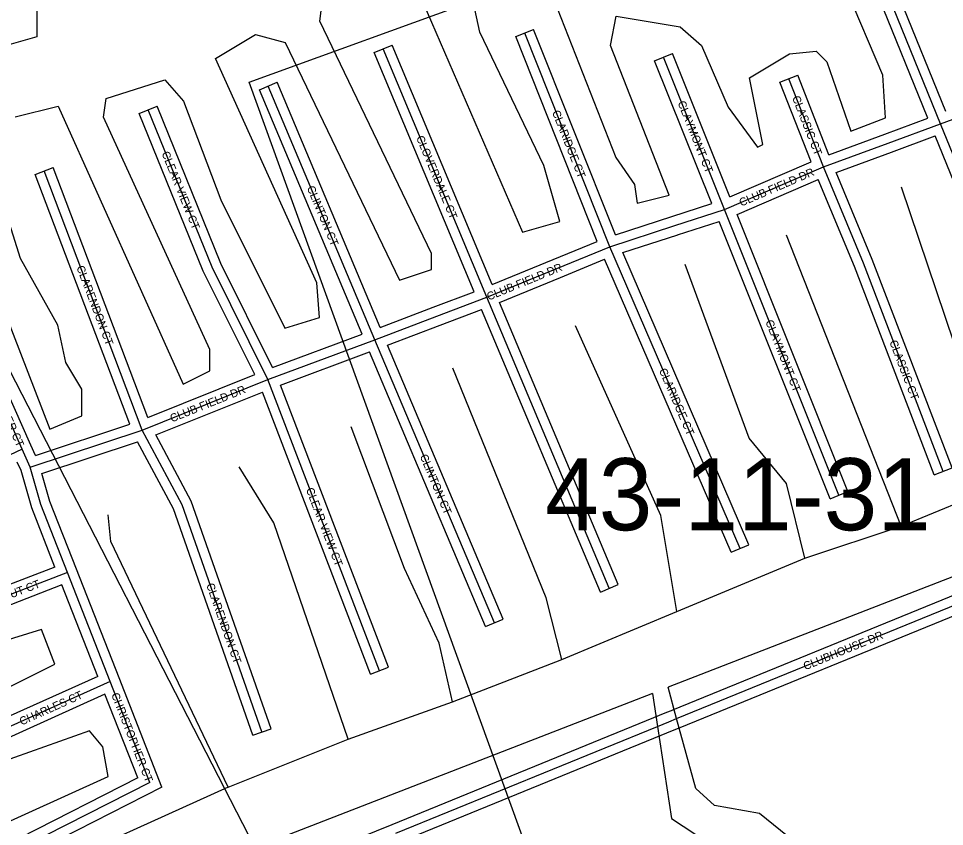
# Model space of a CAD drawing. Extents: x 457167 to 656239, y 1787309 to 1969297.
# Drawn here: x 590505 to 593397, y 1904923 to 1907446 of the extents above; entities that cross this region are included whole.
import ezdxf

# ---------------------------------------------------------------- set-up
doc = ezdxf.new("R2010")
doc.units = 0
for name, color, linetype in [('Level 1', 7, 'Continuous'), ('Level 2', 7, 'Continuous'), ('Level 31', 7, 'Continuous'), ('Level 32', 7, 'Continuous'), ('Level 34', 7, 'Continuous'), ('Level 5', 7, 'Continuous')]:
    doc.layers.add(name, color=color, linetype=linetype)

msp = doc.modelspace()

# ---------------------------------------------------------------- linework, layer by layer
at = {"layer": 'Level 1'}
for p, q in [((592117.707, 1903161.447), (589240.382, 1908749.669)), ((591225.798, 1907247.668), (593566.879, 1908097.533)), ((592496.895, 1903737.656), (591225.798, 1907247.668))]:
    msp.add_line(p, q, dxfattribs=at)
at = {"layer": 'Level 31'}
for p, q in [((593384.384, 1907117.823), (592921.272, 1908257.537)), ((592351.582, 1906733.768), (592086.033, 1907401.146)), ((591967.948, 1906576.249), (591644.104, 1907352.096)), ((592710.348, 1906849.879), (592519.483, 1907325.487)), ((593018.915, 1906982.807), (592910.989, 1907258.268)), ((591617.731, 1906443.402), (591285.339, 1907235.631)), ((593384.384, 1907117.823), (593602.901, 1907198.908)), ((593220.893, 1907057.372), (593384.384, 1907117.823)), ((593766.481, 1906177.891), (593384.384, 1907117.823)), ((593018.915, 1906982.807), (593220.893, 1907057.372)), ((592710.348, 1906849.879), (593018.915, 1906982.807)), ((590891.829, 1906161.036), (590584.911, 1906970.318)), ((592554.502, 1906799.601), (592710.348, 1906849.879)), ((593067.399, 1905957.62), (592710.348, 1906849.879)), ((592351.582, 1906733.768), (592554.502, 1906799.601)), ((592186.168, 1906665.69), (592351.582, 1906733.768)), ((592758.766, 1905791.236), (592351.582, 1906733.768)), ((591967.948, 1906576.249), (592186.168, 1906665.69)), ((591811.13, 1906516.884), (591967.948, 1906576.249)), ((592350.067, 1905666.847), (591967.948, 1906576.249)), ((591617.731, 1906443.402), (591811.13, 1906516.884)), ((591284.056, 1906318.893), (591617.731, 1906443.402)), ((591991.303, 1905559.102), (591617.731, 1906443.402)), ((590516.304, 1906101.701), (590372.873, 1906424.141)), ((590891.829, 1906161.036), (591284.056, 1906318.893)), ((591632.783, 1905409.543), (591284.056, 1906318.893)), ((590541.634, 1906044.926), (590891.829, 1906161.036)), ((590516.304, 1906101.701), (590164.74, 1905932.506)), ((590541.634, 1906044.926), (590516.304, 1906101.701)), ((590658.035, 1905715.989), (590261.359, 1905563.965)), ((590791.585, 1905376.111), (590658.035, 1905715.989)), ((592560.449, 1905259.933), (593567.905, 1905672.038)), ((590791.585, 1905376.111), (590401.541, 1905200.801)), ((590915.327, 1905060.616), (590791.585, 1905376.111)), ((592500.644, 1905235.672), (592536.272, 1905250.157)), ((592536.272, 1905250.157), (592560.449, 1905259.933)), ((591683.399, 1904901.811), (592500.644, 1905235.672)), ((590915.327, 1905060.616), (590524.284, 1904861.306))]:
    msp.add_line(p, q, dxfattribs=at)
for points in [[(591284.056, 1906318.893), (591109.516, 1906669.386), (590910.117, 1907161.381)], [(593392.721, 1906031.976), (593143.649, 1906682.591), (593018.915, 1906982.807)], [(591265.604, 1905218.546), (591016.666, 1905927.358), (590891.829, 1906161.036)], [(590658.035, 1905715.989), (590574.805, 1905928.139), (590541.634, 1906044.926)]]:
    msp.add_lwpolyline(points, dxfattribs=at)
at = {"layer": 'Level 32'}
for p, q in [((593401.223, 1907156.071), (592961.066, 1908239.293)), ((593344.931, 1907135.221), (592904.101, 1908220.101)), ((592058.159, 1907390.054), (592113.909, 1907412.237)), ((592312.746, 1906750.226), (592058.159, 1907390.054)), ((592369.064, 1906770.979), (592113.909, 1907412.237)), ((591616.419, 1907340.54), (591671.789, 1907363.651)), ((591984.153, 1906615.311), (591671.789, 1907363.651)), ((591928.313, 1906593.322), (591616.419, 1907340.54)), ((592491.64, 1907314.313), (592547.325, 1907336.66)), ((592726.732, 1906889.603), (592547.325, 1907336.66)), ((592670.525, 1906868.556), (592491.64, 1907314.313)), ((592883.055, 1907247.324), (592938.921, 1907269.212)), ((593036.118, 1907021.137), (592938.921, 1907269.212)), ((591257.675, 1907224.024), (591313.004, 1907247.237)), ((591634.178, 1906481.743), (591313.004, 1907247.237)), ((592980.396, 1906998.879), (592883.055, 1907247.324)), ((591577.985, 1906460.591), (591257.675, 1907224.024)), ((590882.313, 1907150.113), (590937.92, 1907172.651)), ((593210.488, 1907085.511), (593344.93, 1907135.22)), ((593036.118, 1907021.137), (593210.502, 1907085.516)), ((593231.297, 1907029.234), (593367.534, 1907079.607)), ((593738.689, 1906166.593), (593367.534, 1907079.607)), ((593058.601, 1906965.478), (593231.283, 1907029.228)), ((590556.86, 1906959.679), (590612.962, 1906980.956)), ((590909.026, 1906200.296), (590612.962, 1906980.956)), ((592726.732, 1906889.603), (592980.396, 1906998.879)), ((590852.681, 1906179.661), (590556.86, 1906959.679)), ((592749.059, 1906833.889), (593002.872, 1906943.23)), ((592545.291, 1906828.153), (592670.526, 1906868.556)), ((592369.064, 1906770.979), (592545.244, 1906828.138)), ((592563.712, 1906771.049), (592692.901, 1906812.726)), ((593039.545, 1905946.473), (592692.901, 1906812.726)), ((593095.251, 1905968.765), (592749.059, 1906833.889)), ((592174.751, 1906693.431), (592312.746, 1906750.225)), ((592392.197, 1906715.402), (592563.759, 1906771.064)), ((591984.152, 1906615.311), (592174.791, 1906693.448)), ((592197.586, 1906637.946), (592335.735, 1906694.802)), ((592731.224, 1905779.338), (592335.735, 1906694.802)), ((592786.306, 1905803.133), (592392.197, 1906715.402)), ((592007.331, 1906559.966), (592197.546, 1906637.93)), ((591800.509, 1906544.941), (591928.313, 1906593.322)), ((592377.726, 1905678.468), (592007.331, 1906559.966)), ((591634.178, 1906481.743), (591800.474, 1906544.928)), ((591821.752, 1906488.826), (591951.504, 1906537.943)), ((592322.409, 1905655.225), (591951.503, 1906537.943)), ((591657.478, 1906426.409), (591821.786, 1906488.839)), ((591298.872, 1906356.441), (591577.985, 1906460.591)), ((590543.714, 1906113.893), (590400.284, 1906436.335)), ((591322.908, 1906301.368), (591601.284, 1906405.243)), ((591963.668, 1905547.427), (591601.284, 1906405.243)), ((592018.939, 1905570.777), (591657.478, 1906426.409)), ((590909.027, 1906200.296), (591242.723, 1906334.596)), ((591660.794, 1905420.284), (591322.908, 1906301.368)), ((590934.044, 1906145.686), (591266.965, 1906279.675)), ((591604.772, 1905398.801), (591266.965, 1906279.675)), ((590557.968, 1906081.948), (590852.68, 1906179.661)), ((590557.968, 1906081.948), (590543.701, 1906113.923)), ((590578.342, 1906025.49), (590877.279, 1906124.605)), ((590513.363, 1906034.664), (590501.489, 1906061.276)), ((593364.704, 1906021.251), (593420.739, 1906042.701)), ((593039.545, 1905946.473), (593095.251, 1905968.765)), ((592731.224, 1905779.338), (592786.306, 1905803.133)), ((590619.064, 1905733.181), (590250.624, 1905591.978)), ((590819.509, 1905387.082), (590685.958, 1905726.96)), ((592322.409, 1905655.225), (592377.726, 1905678.468)), ((592549.09, 1905287.701), (593556.546, 1905699.805)), ((590640.994, 1905677.328), (590272.095, 1905535.951)), ((590753.206, 1905391.752), (590640.994, 1905677.327)), ((592571.807, 1905232.166), (593553.144, 1905633.585)), ((591963.668, 1905547.427), (592018.939, 1905570.777)), ((591604.772, 1905398.801), (591660.794, 1905420.284)), ((590753.206, 1905391.751), (590389.242, 1905228.164)), ((590953.191, 1905046.241), (590819.515, 1905387.065)), ((590775.159, 1905335.835), (590413.841, 1905173.436)), ((590877.465, 1905074.989), (590775.158, 1905335.834)), ((592489.345, 1905263.464), (592524.974, 1905277.949)), ((592525.026, 1905277.97), (592549.202, 1905287.746)), ((591672.054, 1904929.584), (592489.298, 1905263.445)), ((591237.299, 1905208.606), (591293.909, 1905228.488)), ((592511.942, 1905207.881), (592547.571, 1905222.365)), ((592547.519, 1905222.344), (592571.695, 1905232.121)), ((591730.097, 1904888.48), (592511.989, 1905207.9)), ((590877.465, 1905074.989), (590510.661, 1904888.035)), ((590953.191, 1905046.241), (590537.908, 1904834.576))]:
    msp.add_line(p, q, dxfattribs=at)
for points in [[(591298.872, 1906356.441), (591136.885, 1906681.726), (590937.92, 1907172.651)], [(591242.722, 1906334.596), (591082.147, 1906657.048), (590882.313, 1907150.113)], [(593420.739, 1906042.701), (593171.515, 1906693.711), (593058.6, 1906965.478)], [(593364.704, 1906021.251), (593115.784, 1906671.471), (593002.872, 1906943.229)], [(591293.909, 1905228.488), (591044.209, 1905939.468), (590934.044, 1906145.686)], [(591237.299, 1905208.606), (590989.123, 1905915.248), (590877.279, 1906124.605)], [(590619.064, 1905733.181), (590546.344, 1905918.54), (590513.363, 1906034.664)], [(590685.963, 1905726.945), (590603.265, 1905937.739), (590578.342, 1906025.49)], [(591213.674, 1903963.182), (591251.293, 1904389.386), (591320.274, 1904690.128), (591438.189, 1904834.384), (591672.089, 1904929.598)]]:
    msp.add_lwpolyline(points, dxfattribs=at)
at = {"layer": 'Level 5'}
for p, q in [((593261.518, 1905860.555), (592904.03, 1906769.615)), ((593261.518, 1905860.555), (593620.14, 1906010.221)), ((592961.314, 1905760.851), (593261.518, 1905860.555)), ((592561.012, 1905594.545), (592961.314, 1905760.851)), ((592202.389, 1905444.879), (592561.012, 1905594.545)), ((591860.446, 1905311.854), (592202.389, 1905444.879)), ((592485.009, 1905338.833), (592500.644, 1905235.672)), ((592560.449, 1905259.933), (592533.604, 1905357.698)), ((591535.204, 1905195.51), (591860.446, 1905311.854)), ((591159.901, 1905045.844), (591535.204, 1905195.51))]:
    msp.add_line(p, q, dxfattribs=at)
for points in [[(590146.54, 1908489.842), (590562.319, 1907497.391), (590562.19, 1907389.017), (590328.709, 1907322.555)], [(592187.861, 1907478.948), (592370.769, 1907011.918), (592429.032, 1906928.496), (592437.303, 1906870.135), (592537.364, 1906895.046), (592354.454, 1907362.076), (592371.224, 1907453.749), (592571.267, 1907420.209), (592637.889, 1907361.788), (592721.052, 1907169.954), (592812.625, 1907044.811), (592829.295, 1907053.111), (592787.842, 1907261.586), (592912.983, 1907336.489), (592996.344, 1907344.719), (593029.664, 1907311.349), (593104.459, 1907094.504), (593212.859, 1907136.086), (593204.657, 1907269.468), (592863.742, 1908070.116)], [(591754.434, 1907529.457), (592078.739, 1906778.831), (592195.48, 1906812.042), (592145.657, 1906987.176), (591946.039, 1907404.186), (591904.555, 1907595.99)], [(590495.244, 1907138.991), (590628.654, 1907172.173), (591019.552, 1906304.804), (591102.942, 1906346.386), (591103.011, 1906413.077), (590770.337, 1907138.693), (590778.736, 1907197.054), (590962.198, 1907255.206), (591020.489, 1907188.456), (591136.845, 1906879.878), (591336.494, 1906479.5), (591444.894, 1906512.751), (591436.683, 1906621.124), (591120.649, 1907321.709), (591245.759, 1907396.601), (591337.461, 1907371.491), (591695.116, 1906629.166), (591795.177, 1906662.416), (591795.246, 1906712.428), (591445.902, 1907438.083), (591454.301, 1907504.745)], [(590286.673, 1906980.826), (590602.578, 1906163.508), (590702.639, 1906205.09), (590702.738, 1906288.451), (590652.816, 1906371.884), (590627.944, 1906488.596), (590511.429, 1906697.131), (590395.103, 1907064.059)], [(593620.14, 1906010.221), (593536.937, 1906152.033), (593520.395, 1906293.786), (593453.774, 1906352.208), (593262.653, 1906919.271)], [(592961.314, 1905760.851), (592903.221, 1905994.326), (592786.647, 1906136.179), (592587.157, 1906678.241)], [(592561.012, 1905594.545), (592511.287, 1905894.721), (592245.175, 1906486.865)], [(595421.228, 1906441.81), (594812.493, 1906242.362), (592533.604, 1905357.698)], [(592202.389, 1905444.879), (592152.566, 1905636.654), (591861.542, 1906353.9)], [(591860.446, 1905311.854), (591818.954, 1905495.288), (591710.849, 1905728.844), (591544.57, 1906170.833)], [(591535.204, 1905195.51), (591302.501, 1905870.985), (591194.318, 1906046.179)], [(591159.901, 1905045.844), (590793.955, 1905813.181), (590785.684, 1905896.543)], [(590284.856, 1905263.535), (590618.469, 1905429.911), (590576.916, 1905538.313), (590226.663, 1905430.299)], [(592485.009, 1905338.833), (590550.869, 1904588)], [(592987.476, 1904009.367), (593024.167, 1904087.123), (593054.9, 1904213.254), (593026.911, 1904392.577), (592936.512, 1904510.915), (592961.204, 1904637.056), (592950.769, 1904857.077), (592819.343, 1904963.848), (592679.194, 1904988.453), (592620.474, 1905041.646), (592560.449, 1905259.933)], [(590401.173, 1904904.947), (590784.835, 1905079.583), (590768.264, 1905171.316), (590726.613, 1905221.366), (590351.349, 1905088.381)], [(592500.644, 1905235.672), (592544.02, 1904948.321), (592733.272, 1904823.631), (592796.188, 1904620.611), (592718.922, 1904424.377), (592503.45, 1904276.018), (592505.519, 1904185.105), (592449.328, 1904044.472), (592484.221, 1904000.048), (592551.635, 1904011.205), (592604.835, 1904075.478), (592629.206, 1904198.711), (592815.421, 1904341.301), (592914.157, 1904264.405), (592937.169, 1904149.455), (592891.822, 1904029.531), (592791.534, 1903942.066), (592677.338, 1903901.897), (592571.179, 1903914.442), (592527.592, 1903894.155), (592606.008, 1903831.836), (592823.139, 1903833.282), (592952.699, 1903935.243), (592987.476, 1904009.367)], [(591159.901, 1905045.844), (590534.396, 1904763.064)]]:
    msp.add_lwpolyline(points, dxfattribs=at)

# ---------------------------------------------------------------- texts
at = {"layer": 'Level 2'}
msp.add_text('43-11-31', height=225, dxfattribs=at).set_placement((592150.006, 1905848.232))
at = {"layer": 'Level 34'}
for s, height, rotation, p in [('CLAYMONT CT', 25, 291.865525, (592563.022, 1907183.434)), ('CLASSIC CT', 25, 291.394967, (592920.568, 1907199.556)), ('CLARIDGE CT', 25, 291.697067, (592170.864, 1907154.141)), ('CLOVERDALE CT', 25, 292.655489, (591746.448, 1907074.458)), ('CLEAR VIEW CT', 25, 292.061636, (590951.562, 1907025.844)), ('CLUB FIELD DR', 25, 23.305328, (592762.405, 1906858.696)), ('CLINTON CT', 25, 292.760725, (591405.098, 1906917.89)), ('CLARENDON CT', 25, 290.768614, (590685.639, 1906669.471)), ('CLUB FIELD DR', 25, 22.286511, (591973.823, 1906565.148)), ('CLAYMONT CT', 25, 291.809044, (592837.074, 1906499.551)), ('CLASSIC CT', 25, 290.947606, (593224.419, 1906436.646)), ('CHRISTOPHER CT', 25, 293.980303, (590380.172, 1906376.979)), ('CLARIDGE CT', 25, 293.364375, (592504.729, 1906347.755)), ('CLUB FIELD DR', 25, 21.922439, (590984.354, 1906184.801)), ('CLINTON CT', 25, 292.901167, (591757.888, 1906079.511)), ('CLEAR VIEW CT', 25, 290.980822, (591402.259, 1905975.756)), ('CHESNUT CT', 25, 20.968553, (590374.175, 1905593.815)), ('CLARENDON CT', 25, 289.350989, (591090.988, 1905678.021)), ('CLUBHOUSE DR', 24.99916, 22.246625, (592962.219, 1905410.776)), ('CHARLES CT', 25, 24.201553, (590515.074, 1905238.126)), ('CHRISTOPHER CT', 25, 291.415194, (590794.21, 1905335.191))]:
    msp.add_text(s, height=height, rotation=rotation, dxfattribs=at).set_placement(p)

doc.saveas('drawing.dxf')
